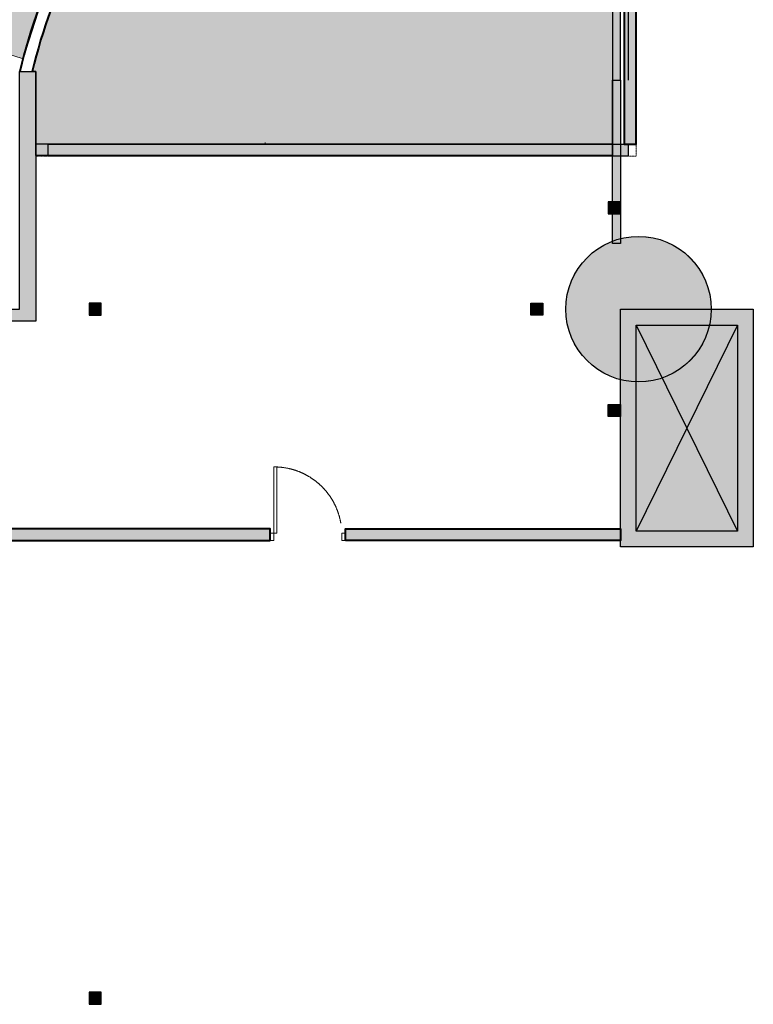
# Model space of a CAD drawing. Header units: millimetres. Extents: x 31882 to 271790, y -35693 to 24917.
# Tile 496 of 524: x 221070 to 230351, y 3314 to 15765. Entities that reach past the tile are written whole.
import ezdxf

# ---------------------------------------------------------------- set-up
doc = ezdxf.new("R2010")
doc.units = ezdxf.units.MM
doc.header["$MEASUREMENT"] = 0
doc.linetypes.add('( Dashed )', pattern=[0.75, 0.5, -0.25])
doc.linetypes.add('HIDDEN', pattern=[0.375, 0.25, -0.125])
for name, color, linetype, lineweight in [('00 Structural', 2, 'Continuous', 25), ('A-DOOR', 1, 'Continuous', 13), ('CKD-HOOD', 1, '( Dashed )', 15), ('existing l2 - xref$0$A-GENM', 251, 'Continuous', 5), ('Furniture', 14, 'Continuous', 9), ('LEVEL-F-OVERALL LAYOUT$0$A-FLOR-HRAL', 251, 'Continuous', 13), ('WALL', 7, 'Continuous', 40)]:
    doc.layers.add(name, color=color, linetype=linetype, lineweight=lineweight)

# ---------------------------------------------------------------- blocks, each defined once
blk = doc.blocks.new('steel cols')
at = {"layer": '00 Structural', "ltscale": 0.25}
h = blk.add_hatch(color=10, dxfattribs=at)
h.dxf.hatch_style = 1
h.paths.add_polyline_path([(1723381.977154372, -77443.60850557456), (1723381.977154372, -77449.60850557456), (1723387.977154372, -77449.60850557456), (1723387.977154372, -77443.60850557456)])
blk.add_lwpolyline([(1723381.977154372, -77443.60850557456), (1723387.977154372, -77443.60850557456), (1723387.977154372, -77449.60850557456), (1723381.977154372, -77449.60850557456)], close=True, dxfattribs=at)
blk = doc.blocks.new('cut elements')
at = {"ltscale": 0.25}
h = blk.add_hatch(color=253, dxfattribs=at)
h.dxf.hatch_style = 1
h.paths.add_polyline_path([(328.2340553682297, -785.0293862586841, 1), (255.7562480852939, -785.0293862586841, 1)])
h = blk.add_hatch(color=253, dxfattribs=at)
h.dxf.hatch_style = 1
h.paths.add_polyline_path([(173.6320914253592, -776.0043945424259), (173.6320914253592, -842.2122653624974), (291.9951517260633, -842.2122653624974), (291.9951517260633, -776.0043945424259)])
h.paths.add_polyline_path([(284.1042636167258, -783.8952826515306), (284.1042636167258, -834.3213772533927), (181.5229795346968, -834.3213772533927), (181.5229795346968, -783.8952826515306)], flags=16)
h = blk.add_hatch(color=255, dxfattribs=at)
h.dxf.hatch_style = 1
h.paths.add_polyline_path([(284.1042636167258, -834.3213772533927), (181.5229795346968, -834.3213772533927), (181.5229795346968, -783.8952826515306), (284.1042636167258, -783.8952826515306)])
at = {"color": 14, "ltscale": 0.25}
for p, q in [((284.1042636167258, -834.3213772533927), (181.5229795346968, -783.8952826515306)), ((284.1042636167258, -783.8952826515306), (181.5229795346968, -834.3213772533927))]:
    blk.add_line(p, q, dxfattribs=at)
at = {"layer": '00 Structural', "ltscale": 0.25}
for points in [[(291.9951517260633, -842.2122653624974), (173.6320914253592, -842.2122653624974), (173.6320914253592, -776.0043945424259), (291.9951517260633, -776.0043945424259)], [(284.1042636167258, -834.3213772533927), (181.5229795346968, -834.3213772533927), (181.5229795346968, -783.8952826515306), (284.1042636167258, -783.8952826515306)]]:
    blk.add_lwpolyline(points, close=True, dxfattribs=at)
blk.add_circle((291.9951517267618, -785.0293862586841), 36.23890364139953, dxfattribs=at)
blk = doc.blocks.new('Regular-door')
at = {"layer": 'A-DOOR'}
for p, q in [((-0.03999999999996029, 0.8992540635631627), (-3.774758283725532e-15, 0.8992540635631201)), ((-0.03999999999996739, 0), (-0.03999999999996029, 0.8992540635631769)), ((-3.774758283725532e-15, 0.8992540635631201), (-3.996802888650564e-15, -0.0999999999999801)), ((-0.9199999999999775, 4.263256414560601e-14), (-0.9700000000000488, 2.842170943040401e-14)), ((-0.9700000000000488, 2.842170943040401e-14), (-0.9700000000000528, -0.09999999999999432)), ((-0.9199999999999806, -0.1000000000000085), (-0.9199999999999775, 4.263256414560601e-14)), ((0.04999999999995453, 2.842170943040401e-14), (-0.03999999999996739, 0)), ((0.04999999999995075, -0.1000000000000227), (0.04999999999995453, 2.842170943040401e-14)), ((-0.9700000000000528, -0.09999999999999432), (-0.9199999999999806, -0.1000000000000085)), ((-3.996802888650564e-15, -0.0999999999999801), (0.04999999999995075, -0.1000000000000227))]:
    blk.add_line(p, q, dxfattribs=at)
at = {"layer": 'A-DOOR', "linetype": 'HIDDEN', "ltscale": 5}
blk.add_arc((-0.002901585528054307, -0.01725615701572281), 0.9172607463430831, 92.31794776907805, 178.9220477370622, dxfattribs=at)
blk = doc.blocks.new('r4ttwt')
at = {"layer": '00 Structural', "rotation": 90}
blk.add_blockref('cut elements', (1718777.026362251, -79160.9453823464), dxfattribs=at)

msp = doc.modelspace()

# ---------------------------------------------------------------- hatches: boundary and pattern name
at = {"ltscale": 0.25}
h = msp.add_hatch(color=206, dxfattribs=at)
h.dxf.hatch_style = 1
h.paths.add_polyline_path([(228567.5121447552, 15081.71688951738), (228567.5121447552, 15002.31229928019), (228669.1121451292, 15002.3122992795), (228669.1121451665, 21082.65147309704), (228567.512145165, 21082.65147309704), (228567.512145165, 15155.31461231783)])
h = msp.add_hatch(color=206, dxfattribs=at)
h.dxf.hatch_style = 1
h.paths.add_polyline_path([(228766.7276889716, 15081.83695203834), (228766.7307133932, 15001.98847391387), (228868.8986785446, 15001.99234374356), (228868.6670852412, 21116.32185616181), (228766.4991204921, 21116.31798633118), (228766.7248861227, 15155.84610115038)])
h = msp.add_hatch(dxfattribs=at)
h.set_pattern_fill('ANGLE', color=134, scale=300)
h.set_pattern_definition([(0, (0, 0), (0, 82.5), [60, -22.5]), (90, (0, 0), (-82.5, 5.051668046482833e-15), [60, -22.5])])
h.paths.add_polyline_path([(224253.2386210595, 19125.9212805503), (224253.2386210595, 19068.10202993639), (225158.2355871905, 19068.10202993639), (225158.2355871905, 19125.9212805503)])
edge = h.paths.add_edge_path()
edge.add_line((223529.643215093, 18962.854685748), (225019.9721618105, 18962.854685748))
edge.add_line((225019.9721618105, 18962.854685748), (225019.9721618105, 19063.40990420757))
edge.add_line((225019.9721618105, 19063.40990420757), (223643.4638734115, 19063.40990420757))
edge.add_arc((228634.8706753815, 13298.83135596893), 7625.254599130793, 130.8884833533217, 132.0296951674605)
edge = h.paths.add_edge_path()
edge.add_line((223285.427013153, 17570.47744294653), (223322.8236113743, 17537.34515561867))
edge.add_line((223322.8236113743, 17537.34515561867), (223834.940388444, 18115.37422934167))
edge.add_line((223834.940388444, 18115.37422934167), (223770.1669893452, 18172.76158735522))
edge.add_line((223770.1669893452, 18172.76158735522), (223765.2812372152, 18167.24701156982))
edge.add_line((223765.2812372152, 18167.24701156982), (223288.1734440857, 17628.73277404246))
edge.add_line((223288.1734440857, 17628.73277404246), (223315.5502595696, 17604.47771984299))
edge.add_line((223315.5502595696, 17604.47771984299), (223285.4256643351, 17570.47592052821))
edge = h.paths.add_edge_path()
edge.add_line((223643.3085860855, 18225.3220239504), (223191.0133025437, 17714.81380492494))
edge.add_line((223191.0133025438, 17714.81380492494), (223255.7867162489, 17657.4264633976))
edge.add_line((223255.7867162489, 17657.4264633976), (223725.9453046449, 18188.09709463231))
edge.add_arc((223252.3272715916, 17247.03476260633), 1053.523779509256, 63.28479316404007, 68.21543517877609)
edge = h.paths.add_edge_path()
edge.add_line((223725.9453046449, 18188.09709463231), (223255.7867162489, 17657.4264633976))
edge.add_line((223255.7867162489, 17657.4264633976), (223288.1734440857, 17628.73277404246))
edge.add_line((223288.1734440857, 17628.73277404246), (223765.2812372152, 18167.24701156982))
edge.add_arc((223252.3272715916, 17247.03476260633), 1053.523779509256, 60.86339065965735, 63.2847931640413)
edge = h.paths.add_edge_path()
edge.add_line((223322.8222625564, 17537.34363320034), (223353.4292629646, 17510.22673005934))
edge.add_line((223353.5618571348, 17510.1092555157), (223865.5613417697, 18088.24495553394))
edge.add_line((223865.5465457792, 18088.25805923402), (223834.940388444, 18115.37422934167))
edge.add_line((223834.940388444, 18115.37422934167), (223322.8236113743, 17537.34515561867))
edge = h.paths.add_edge_path()
edge.add_line((223431.755661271, 18182.28727984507), (223508.5215802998, 18268.93340248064))
edge.add_arc((223252.3272715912, 17247.03476260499), 1053.52377951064, 70.73652000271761, 75.92578707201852, ccw=False)
edge.add_line((223599.8982012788, 18241.57324996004), (223431.755661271, 18051.78982358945))
edge.add_line((223431.755661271, 18051.78982358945), (223431.755661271, 18182.28727984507))
h.paths.add_polyline_path([(223093.8531610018, 17800.89483580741), (223158.6265747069, 17743.50749428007), (223412.6794759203, 18030.25842637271), (223297.0625636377, 18030.25842637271)])
edge = h.paths.add_edge_path()
edge.add_arc((223252.3272715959, 17247.0347626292), 1053.523779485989, 78.61161106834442, 80.1940043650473, ccw=False)
edge.add_line((223460.3546896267, 18279.8159336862), (223431.755661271, 18247.53605024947))
edge.add_line((223431.755661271, 18247.53605024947), (223431.755661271, 18285.16664583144))
h.paths.add_polyline_path([(222996.6930194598, 17886.97586668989), (223061.4664331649, 17829.58852516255), (223239.2540700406, 18030.25842637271), (223123.637157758, 18030.25842637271)])
h.paths.add_polyline_path([(222899.5328779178, 17973.05689757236), (222964.3062916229, 17915.66955604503), (223065.8286641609, 18030.25842637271), (222950.2117518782, 18030.25842637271)])
h.paths.add_polyline_path([(222964.3062916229, 17915.66955604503), (222996.6930194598, 17886.97586668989), (223123.637157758, 18030.25842637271), (223065.8286641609, 18030.25842637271)])
edge = h.paths.add_edge_path()
edge.add_line((223431.755661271, 18247.53605024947), (223460.3546896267, 18279.8159336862))
edge.add_arc((223252.3272715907, 17247.0347626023), 1053.523779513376, 75.92578707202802, 78.61161106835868, ccw=False)
edge.add_line((223508.5215802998, 18268.93340248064), (223431.755661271, 18182.28727984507))
edge.add_line((223431.755661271, 18182.28727984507), (223431.755661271, 18247.53605024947))
h.paths.add_polyline_path([(223061.4664331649, 17829.58852516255), (223093.8531610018, 17800.89483580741), (223297.0625636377, 18030.25842637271), (223239.2540700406, 18030.25842637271)])
edge = h.paths.add_edge_path()
edge.add_line((223599.8982012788, 18241.57324996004), (223158.6265747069, 17743.50749428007))
edge.add_line((223158.6265747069, 17743.50749428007), (223191.0133025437, 17714.81380492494))
edge.add_line((223191.0133025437, 17714.81380492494), (223643.3085860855, 18225.3220239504))
edge.add_arc((223252.3272715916, 17247.03476260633), 1053.523779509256, 68.21543517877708, 70.7365200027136)
h.paths.add_polyline_path([(222867.1461500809, 18001.7505869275), (222899.5328779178, 17973.05689757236), (222950.2117518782, 18030.25842637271), (222892.4032582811, 18030.25842637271)])
h.paths.add_polyline_path([(222867.1461500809, 18001.7505869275), (222892.4032582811, 18030.25842637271), (222834.969192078, 18030.25842637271)])
h.paths.add_polyline_path([(223446.299909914, 18459.69845178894), (223431.755661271, 18472.58423539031), (223431.755661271, 18443.28227690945)])
h.paths.add_polyline_path([(223478.6866304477, 18431.00475419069), (223446.299909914, 18459.69845178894), (223431.755661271, 18443.28227690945), (223431.755661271, 18378.03350650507)])
edge = h.paths.add_edge_path()
edge.add_line((223460.3546896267, 18279.8159336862), (223543.4600295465, 18373.61739617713))
edge.add_line((223543.4600295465, 18373.61739617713), (223478.6866304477, 18431.00475419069))
edge.add_line((223478.6866304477, 18431.00475419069), (223431.755661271, 18378.03350650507))
edge.add_line((223431.755661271, 18378.03350650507), (223431.755661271, 18285.16664583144))
edge.add_arc((223252.3272715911, 17247.03476260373), 1053.523779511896, 78.6116110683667, 80.19400436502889, ccw=False)
edge = h.paths.add_edge_path()
edge.add_line((223543.4600295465, 18373.61739617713), (223460.3546896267, 18279.8159336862))
edge.add_arc((223252.3272715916, 17247.03476260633), 1053.523779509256, 75.92578707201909, 78.61161106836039, ccw=False)
edge.add_line((223508.5215802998, 18268.93340248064), (223575.8467500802, 18344.92369857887))
edge.add_line((223575.8467500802, 18344.92369857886), (223543.4600295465, 18373.61739617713))
edge = h.paths.add_edge_path()
edge.add_line((223575.8467500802, 18344.92369857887), (223508.5215802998, 18268.93340248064))
edge.add_arc((223252.3272715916, 17247.03476260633), 1053.523779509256, 70.73652000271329, 75.9257870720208, ccw=False)
edge.add_line((223599.8982012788, 18241.57324996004), (223640.620149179, 18287.5363405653))
edge.add_line((223640.620149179, 18287.5363405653), (223575.8467500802, 18344.92369857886))
edge = h.paths.add_edge_path()
edge.add_line((223673.0068697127, 18258.84264296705), (223643.3085860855, 18225.3220239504))
edge.add_arc((223252.3272715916, 17247.03476260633), 1053.523779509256, 63.28479316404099, 68.21543517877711, ccw=False)
edge.add_line((223725.9453046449, 18188.09709463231), (223737.7802688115, 18201.45528495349))
edge.add_line((223737.7802688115, 18201.45528495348), (223673.0068697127, 18258.84264296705))
edge = h.paths.add_edge_path()
edge.add_line((223640.620149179, 18287.5363405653), (223599.8982012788, 18241.57324996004))
edge.add_arc((223252.3272715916, 17247.03476260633), 1053.523779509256, 68.21543517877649, 70.73652000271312, ccw=False)
edge.add_line((223643.3085860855, 18225.3220239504), (223673.0068697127, 18258.84264296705))
edge.add_line((223673.0068697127, 18258.84264296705), (223640.620149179, 18287.5363405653))
h.paths.add_polyline_path([(222772.2494899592, 18025.13765155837), (222776.7863459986, 18030.25842637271), (222766.4696427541, 18030.25842637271)])
edge = h.paths.add_edge_path()
edge.add_arc((228634.9606700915, 13298.39969296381), 7625.687040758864, 90.5067826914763, 135.1774012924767, ccw=False)
edge.add_line((228567.512145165, 20923.78843978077), (228567.512145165, 19063.40990420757))
edge.add_line((228567.512145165, 19063.40990420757), (225928.908212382, 19063.40990420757))
edge.add_line((225928.908212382, 19063.40990420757), (225928.908212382, 18962.854685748))
edge.add_line((225928.908212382, 18962.854685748), (228567.512145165, 18962.854685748))
edge.add_line((228567.512145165, 18962.854685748), (228567.512145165, 15002.31229928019))
edge.add_line((228567.512145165, 15002.31229928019), (228567.512145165, 14196.35822579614))
edge.add_line((228567.512145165, 14196.35822579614), (221273.4225155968, 14196.35822579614))
edge.add_line((221273.4225155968, 14196.35822579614), (221273.137275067, 15111.31606934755))
edge.add_line((221273.137275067, 15111.31606934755), (221227.9083889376, 15111.31980919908))
edge.add_arc((228634.9606700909, 13298.39969296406), 7625.687040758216, 141.6461946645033, 166.2468912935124, ccw=False)
edge.add_line((222654.9426290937, 18030.25842637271), (223431.755661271, 18030.25842637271))
edge.add_line((223431.755661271, 18030.25842637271), (223431.755661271, 18673.85344093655))
edge.add_line((223431.755661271, 18673.85344093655), (223226.1160756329, 18673.85344093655))
at = {"ltscale": 0.25, "true_color": 0xadddf7}
h = msp.add_hatch(color=141, dxfattribs=at)
h.dxf.hatch_style = 1
h.paths.add_polyline_path([(228869.0878531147, 21039.18233222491), (228718.3435564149, 21039.18233222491), (228718.3435564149, 14191.27819019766), (228869.0878531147, 14191.27819019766)])
at = {"ltscale": 0.25}
h = msp.add_hatch(color=206, dxfattribs=at)
h.dxf.hatch_style = 1
h.paths.add_polyline_path([(221070.1236677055, 12104.89143952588), (221069.9372752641, 15111.32354905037), (221273.1372750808, 15111.31606934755), (221273.3161881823, 11952.4914395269), (220511.3891144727, 11952.4914395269), (220511.3891144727, 12104.89143952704)])
h = msp.add_hatch(color=206, dxfattribs=at)
h.dxf.hatch_style = 1
h.paths.add_polyline_path([(228567.5121447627, 15002.31229928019), (228669.1121451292, 15002.31229928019), (228669.1121451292, 12935.32683448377), (228567.5121447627, 12935.32683448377)])
h = msp.add_hatch(color=206, dxfattribs=at)
h.dxf.hatch_style = 1
h.paths.add_polyline_path([(221273.4225155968, 14196.35822579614), (221273.4225155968, 14046.3582257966), (228567.5121447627, 14046.3582257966), (228567.5121447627, 14196.35822579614)])
h = msp.add_hatch(color=206, dxfattribs=at)
h.dxf.hatch_style = 1
h.paths.add_polyline_path([(221431.8963304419, 14191.25112871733), (221431.9020437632, 14040.41259806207), (228766.7671246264, 14040.69042179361), (228766.7614113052, 14191.52895244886)])
h = msp.add_hatch(color=206, dxfattribs=at)
h.dxf.hatch_style = 1
h.paths.add_polyline_path([(219445.0675675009, 9328.584407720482), (219445.0675675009, 9178.590639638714), (224240.6105994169, 9178.579538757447), (224240.6105994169, 9328.57330683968)])
h = msp.add_hatch(color=206, dxfattribs=at)
h.dxf.hatch_style = 1
h.paths.add_polyline_path([(228669.1121451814, 9178.584367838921), (228669.1121451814, 9328.578135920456), (225190.6105994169, 9328.573405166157), (225190.6105994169, 9178.579637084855)])
at = {"layer": 'Furniture', "ltscale": 0.25}
h = msp.add_hatch(color=255, dxfattribs=at)
h.dxf.hatch_style = 1
h.paths.add_polyline_path([(221490.3821389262, 16440.30986449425), (221112.6369635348, 15270.4129920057), (220677.5548187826, 15410.89561482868), (221055.2999941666, 16580.79248731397)])

# ---------------------------------------------------------------- linework, layer by layer
at = {"ltscale": 0.25}
msp.add_lwpolyline([(228567.512145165, 20923.78843978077), (228567.512145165, 14191.27819019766), (221273.4225155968, 14196.35822579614), (221273.1372750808, 15111.31606934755), (221227.9083889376, 15111.31980919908)], dxfattribs=at)
at = {"layer": '00 Structural', "ltscale": 0.25}
msp.add_line((221070.603225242, 15111.31980919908), (221272.4713251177, 15111.31980919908), dxfattribs=at)
for points in [[(228669.1121451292, 15002.3122992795), (228669.1121451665, 21082.65147309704), (228567.512145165, 21082.65147309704), (228567.512145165, 21081.04989475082)], [(228868.8986785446, 15001.99234374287), (228868.6670852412, 21116.32185616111), (228766.4991204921, 21116.31798633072), (228766.4991814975, 21114.70745483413)], [(228567.512145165, 20923.78843978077), (228567.512145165, 15002.31229928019)], [(228766.5049873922, 20961.42498544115), (228766.7307138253, 15001.98847391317)], [(219445.0675727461, 9178.60030256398), (219445.0673787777, 11952.53313357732), (219292.6673787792, 11952.69635184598), (219292.6675620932, 9178.600980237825), (224240.6105994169, 9178.578978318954)], [(225190.6105994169, 9178.574753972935), (228669.1123285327, 9178.559286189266), (228669.1123285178, 9330.959286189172)]]:
    msp.add_lwpolyline(points, dxfattribs=at)
for points in [[(221070.1236677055, 12104.89143952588), (221069.9372752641, 15111.32354905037), (221273.1372750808, 15111.31606934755), (221273.3161881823, 11952.4914395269), (220511.3891144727, 11952.4914395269), (220511.3891144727, 12104.89143952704)], [(228567.5121447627, 15002.31229928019), (228669.1121451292, 15002.31229928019), (228669.1121451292, 12935.32683448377), (228567.5121447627, 12935.32683448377)], [(221273.4225155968, 14196.35822579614), (228567.5121447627, 14196.35822579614), (228567.5121447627, 14046.3582257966), (221273.4225155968, 14046.3582257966)], [(221431.8963304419, 14191.25112871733), (228766.7614113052, 14191.52895244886), (228766.7671246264, 14040.69042179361), (221431.9020437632, 14040.41259806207)]]:
    msp.add_lwpolyline(points, close=True, dxfattribs=at)
at = {"layer": 'CKD-HOOD', "ltscale": 0.25}
msp.add_line((228869.0878530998, 14191.27819019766), (221273.4225155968, 14191.27819019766), dxfattribs=at)
msp.add_lwpolyline([(221273.1936566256, 14191.28043965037), (228869.3740135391, 14191.27819019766), (228869.3740135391, 14040.44536250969), (221273.1936566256, 14040.44761196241)], close=True, dxfattribs=at)
at = {"layer": 'existing l2 - xref$0$A-GENM', "lineweight": 9}
for p, q in [((224176.5754873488, 14207.15791104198), (224172.5815843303, 14207.15791104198)), ((224176.5754873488, 14206.3534692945), (224176.5754873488, 14207.15791104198)), ((224177.3799290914, 14206.3534692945), (224176.5754873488, 14206.3534692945)), ((224178.5865917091, 14207.15791104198), (224177.3799290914, 14207.15791104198)), ((224177.3799290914, 14207.15791104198), (224177.3799290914, 14206.3534692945)), ((224178.5865917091, 14209.21635973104), (224178.5865917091, 14207.15791104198)), ((224179.5921435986, 14209.21635973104), (224179.5921435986, 14207.15791104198)), ((224179.5921435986, 14207.15791104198), (224179.5921435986, 14206.3534692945))]:
    msp.add_line(p, q, dxfattribs=at)
at = {"layer": 'Furniture', "color": 14, "ltscale": 0.25}
msp.add_lwpolyline([(221490.3821389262, 16440.30986449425), (221112.6369635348, 15270.4129920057), (220677.5548187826, 15410.89561482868), (221055.2999941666, 16580.79248731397)], close=True, dxfattribs=at)
at = {"layer": 'LEVEL-F-OVERALL LAYOUT$0$A-FLOR-HRAL'}
msp.add_circle((228899.6250011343, 12104.89143956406), 920.5561574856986, dxfattribs=at)
at = {"layer": 'WALL', "color": 2}
for points in [[(228869.0878531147, 21039.18233222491), (228718.3435564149, 21039.18233222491), (228718.3435564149, 14191.27819019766), (228869.0878531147, 14191.27819019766)], [(224240.6105994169, 9178.579538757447), (224240.6105994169, 9328.57330683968), (219445.0675675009, 9328.584407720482), (219445.0675675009, 9178.590639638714)], [(225190.6105994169, 9178.579637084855), (225190.6105994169, 9328.573405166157), (228669.1121451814, 9328.578135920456), (228669.1121451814, 9178.584367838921)]]:
    msp.add_lwpolyline(points, close=True, dxfattribs=at)
for radius, start, end in [(7777.080783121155, 141.708853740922, 166.5166283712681), (7626.247955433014, 141.7732765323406, 166.2447626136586)]:
    msp.add_arc((228635.4381383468, 13297.99113260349), radius, start, end, dxfattribs=at)

# ---------------------------------------------------------------- block references
at = {"xscale": 25.4, "yscale": 25.4, "zscale": 25.4}
msp.add_blockref('r4ttwt', (-43447977.86907732, 2015376.227297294), dxfattribs=at)
at = {"layer": '00 Structural', "xscale": 25.4, "yscale": 25.4, "zscale": 25.4}
for name, p, rotation in [('cut elements', (208958.6005238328, 4688.214585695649), 90), ('cut elements', (208958.6005238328, 4688.214585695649), 90), ('steel cols', (-1739530.222592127, -43761873.52828147), 90.00000000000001), ('steel cols', (44002571.38146284, -1956320.265627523), 180)]:
    msp.add_blockref(name, p, dxfattribs=dict(at, rotation=rotation))
at = {"layer": '00 Structural', "xscale": -25.4, "yscale": 25.4, "zscale": 25.4}
for p in [(44002571.38146284, 1980530.048506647), (43996003.26179564, 1979248.747481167), (43996003.26179564, 1970534.328780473)]:
    msp.add_blockref('steel cols', p, dxfattribs=at)
at = {"layer": 'A-DOOR', "linetype": 'Continuous', "ltscale": 0.1, "xscale": -931.3725490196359, "yscale": 931.3725490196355, "zscale": 931.3725490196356, "rotation": 8.893908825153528e-05}
msp.add_blockref('Regular-door', (224287.1777507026, 9271.716305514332), dxfattribs=at)

doc.saveas('drawing.dxf')
